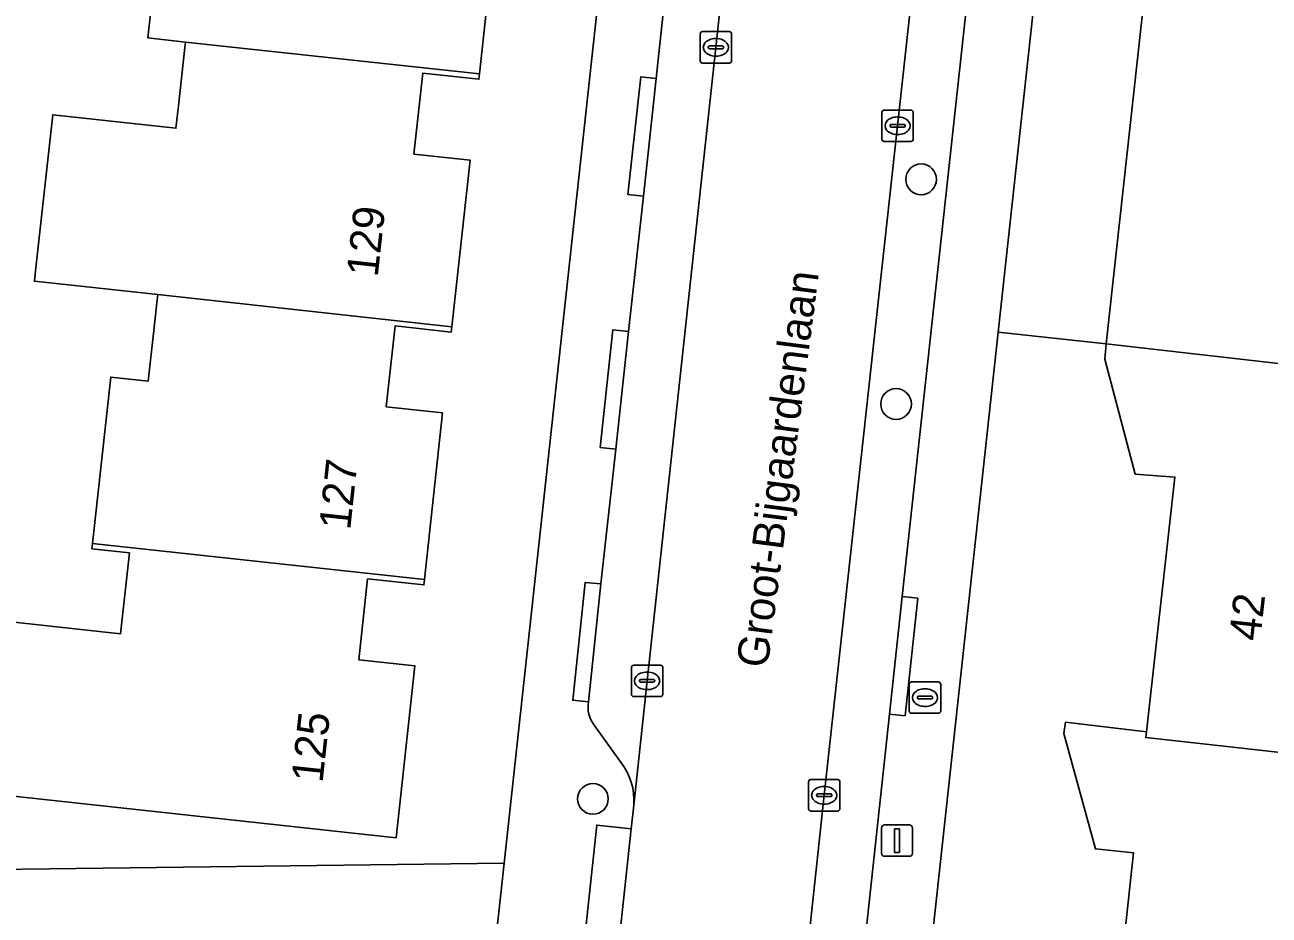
# Model space of a CAD drawing. Extents: x 160732 to 162107, y 387428 to 388479.
# Drawn here: x 162001.79 to 162041.42, y 387849.26 to 387877.61 of the extents above; entities that cross this region are included whole.
import ezdxf

# ---------------------------------------------------------------- set-up
doc = ezdxf.new("R2010")
doc.units = 0
for name, color, linetype in [('IMGEO_Boom', 7, 'Continuous'), ('IMGEO_Brandkraan', 7, 'Continuous'), ('IMGEO_Erf', 7, 'Continuous'), ('IMGEO_Groenvoorziening', 7, 'Continuous'), ('IMGEO_Kolk', 7, 'Continuous'), ('IMGEO_Lichtmast', 7, 'Continuous'), ('IMGEO_Openbare_ruimte_label', 7, 'Continuous'), ('IMGEO_Pand', 7, 'Continuous'), ('IMGEO_Pand_nummerreeks', 7, 'Continuous'), ('IMGEO_Parkeervlak_open', 7, 'Continuous'), ('IMGEO_Rijbaan_lokaal_open', 7, 'Continuous'), ('IMGEO_Voetpad_open', 7, 'Continuous')]:
    doc.layers.add(name, color=color, linetype=linetype)

msp = doc.modelspace()

# ---------------------------------------------------------------- linework, layer by layer
at = {"layer": 'IMGEO_Boom'}
for centre in [(162030.336, 387872.695), (162029.537, 387865.54), (162019.881, 387852.965)]:
    msp.add_circle(centre, 0.489, dxfattribs=at)
at = {"layer": 'IMGEO_Brandkraan'}
for p, q in [((162029.958, 387855.763), (162029.958, 387856.615)), ((162030.033, 387856.689), (162030.885, 387856.689)), ((162030.446, 387856.469), (162030.471, 387856.469)), ((162030.959, 387856.615), (162030.959, 387855.763)), ((162030.217, 387856.183), (162030.217, 387856.195)), ((162030.655, 387856.146), (162030.257, 387856.146)), ((162030.26, 387856.232), (162030.658, 387856.232)), ((162030.701, 387856.195), (162030.701, 387856.183)), ((162030.885, 387855.689), (162030.033, 387855.689)), ((162030.469, 387855.909), (162030.444, 387855.909))]:
    msp.add_line(p, q, dxfattribs=at)
for points in [[(162029.958, 387855.763), (162029.958, 387856.615)], [(162030.033, 387856.689), (162030.885, 387856.689)], [(162030.959, 387856.615), (162030.959, 387855.763)], [(162030.885, 387855.689), (162030.033, 387855.689)]]:
    msp.add_lwpolyline(points, dxfattribs=at)
for centre, radius, start, end in [((162030.035, 387856.613), 0.0765, 91.552, 178.448), ((162030.035, 387856.613), 0.0765, 91.552, 178.448), ((162030.883, 387856.613), 0.0765, 1.552, 88.448), ((162030.883, 387856.613), 0.0765, 1.552, 88.448), ((162030.257, 387856.192), 0.0403, 85.8775, 175.7526), ((162030.254, 387856.182), 0.0366, 178.938, 274.7102), ((162030.658, 387856.189), 0.043, 264.8664, 352.4533), ((162030.662, 387856.194), 0.0386, 1.7309, 96.639), ((162030.035, 387855.765), 0.0765, 181.552, 268.448), ((162030.035, 387855.765), 0.0765, 181.552, 268.448), ((162030.883, 387855.765), 0.0765, 271.552, 358.448), ((162030.883, 387855.765), 0.0765, 271.552, 358.448)]:
    msp.add_arc(centre, radius, start, end, dxfattribs=at)
for centre, major_axis, ratio, start_param, end_param in [((162030.445, 387856.189), (-0.387, 0.002), 0.722429, 4.712389, 7.853982), ((162030.47, 387856.189), (-0.39, 0.002), 0.717154, 1.570796, 4.712389)]:
    msp.add_ellipse(centre, major_axis=major_axis, ratio=ratio, start_param=start_param, end_param=end_param, dxfattribs=at)
at = {"layer": 'IMGEO_Erf'}
for points in [[(162000, 387850.7), (162017.051, 387850.917), (162021.522, 387891.968)], [(162000.658, 387858.68), (162004.834, 387858.224), (162005.116, 387860.799), (162003.924, 387860.93), (162003.943, 387861.099), (162004.523, 387866.398), (162005.716, 387866.268), (162005.872, 387867.689), (162005.999, 387868.853), (162006.018, 387869.024), (162002.092, 387869.452), (162002.128, 387869.781), (162002.672, 387874.751), (162006.599, 387874.322), (162006.678, 387875.041), (162006.881, 387876.897), (162006.9, 387877.068), (162005.708, 387877.197), (162006.288, 387882.496)], [(162016.843, 387881.361), (162016.266, 387876.051), (162016.248, 387875.882), (162014.459, 387876.076), (162014.179, 387873.501), (162015.968, 387873.306), (162015.387, 387868.001), (162015.369, 387867.832), (162013.578, 387868.026), (162013.298, 387865.451), (162015.087, 387865.256), (162014.513, 387859.946), (162014.495, 387859.777), (162012.701, 387859.971), (162012.421, 387857.396), (162014.21, 387857.201), (162013.615, 387851.724), (162000.059, 387853.204)], [(162036.232, 387843.183), (162037.1, 387851.242), (162035.888, 387851.369), (162034.881, 387855.042), (162034.93, 387855.404), (162037.513, 387855.1), (162038.419, 387863.211), (162037.155, 387863.306), (162036.184, 387866.97), (162036.235, 387867.453), (162032.794, 387867.828), (162028.892, 387832.06)]]:
    msp.add_lwpolyline(points, dxfattribs=at)
at = {"layer": 'IMGEO_Groenvoorziening'}
for points in [[(162036.235, 387867.453), (162037.651, 387880.405), (162034.207, 387880.781), (162032.794, 387867.828)], [(162044.517, 387866.514), (162045.932, 387879.512), (162040.194, 387880.131), (162037.651, 387880.405), (162036.235, 387867.453)]]:
    msp.add_lwpolyline(points, close=True, dxfattribs=at)
at = {"layer": 'IMGEO_Kolk'}
for p, q in [((162023.298, 387876.473), (162023.298, 387877.325)), ((162023.373, 387877.399), (162024.225, 387877.399)), ((162023.786, 387877.179), (162023.811, 387877.179)), ((162024.299, 387877.325), (162024.299, 387876.473)), ((162023.557, 387876.893), (162023.557, 387876.905)), ((162023.995, 387876.856), (162023.597, 387876.856)), ((162023.6, 387876.942), (162023.998, 387876.942)), ((162024.041, 387876.905), (162024.041, 387876.893)), ((162024.225, 387876.399), (162023.373, 387876.399)), ((162023.809, 387876.619), (162023.784, 387876.619)), ((162029.086, 387873.977), (162029.086, 387874.829)), ((162029.161, 387874.903), (162030.013, 387874.903)), ((162029.574, 387874.683), (162029.599, 387874.683)), ((162030.087, 387874.829), (162030.087, 387873.977)), ((162029.345, 387874.397), (162029.345, 387874.409)), ((162029.783, 387874.36), (162029.385, 387874.36)), ((162029.388, 387874.446), (162029.786, 387874.446)), ((162029.829, 387874.409), (162029.829, 387874.397)), ((162030.013, 387873.903), (162029.161, 387873.903)), ((162029.597, 387874.123), (162029.572, 387874.123)), ((162021.106, 387856.297), (162021.106, 387857.149)), ((162021.181, 387857.223), (162022.033, 387857.223)), ((162021.594, 387857.003), (162021.619, 387857.003)), ((162022.107, 387857.149), (162022.107, 387856.297)), ((162021.365, 387856.717), (162021.365, 387856.729)), ((162021.803, 387856.68), (162021.405, 387856.68)), ((162021.408, 387856.766), (162021.806, 387856.766)), ((162021.849, 387856.729), (162021.849, 387856.717)), ((162022.033, 387856.223), (162021.181, 387856.223)), ((162021.617, 387856.443), (162021.592, 387856.443)), ((162026.748, 387852.652), (162026.748, 387853.504)), ((162026.823, 387853.578), (162027.675, 387853.578)), ((162027.236, 387853.358), (162027.261, 387853.358)), ((162027.749, 387853.504), (162027.749, 387852.652)), ((162027.007, 387853.072), (162027.007, 387853.084)), ((162027.445, 387853.035), (162027.047, 387853.035)), ((162027.05, 387853.121), (162027.448, 387853.121)), ((162027.491, 387853.084), (162027.491, 387853.072)), ((162027.675, 387852.578), (162026.823, 387852.578)), ((162027.259, 387852.798), (162027.234, 387852.798))]:
    msp.add_line(p, q, dxfattribs=at)
for points in [[(162023.298, 387876.473), (162023.298, 387877.325)], [(162023.373, 387877.399), (162024.225, 387877.399)], [(162024.299, 387877.325), (162024.299, 387876.473)], [(162024.225, 387876.399), (162023.373, 387876.399)], [(162029.086, 387873.977), (162029.086, 387874.829)], [(162029.161, 387874.903), (162030.013, 387874.903)], [(162030.087, 387874.829), (162030.087, 387873.977)], [(162030.013, 387873.903), (162029.161, 387873.903)], [(162021.106, 387856.297), (162021.106, 387857.149)], [(162021.181, 387857.223), (162022.033, 387857.223)], [(162022.107, 387857.149), (162022.107, 387856.297)], [(162022.033, 387856.223), (162021.181, 387856.223)], [(162026.748, 387852.652), (162026.748, 387853.504)], [(162026.823, 387853.578), (162027.675, 387853.578)], [(162027.749, 387853.504), (162027.749, 387852.652)], [(162027.675, 387852.578), (162026.823, 387852.578)]]:
    msp.add_lwpolyline(points, dxfattribs=at)
for centre, radius, start, end in [((162023.375, 387877.323), 0.0765, 91.552, 178.448), ((162023.375, 387877.323), 0.0765, 91.552, 178.448), ((162024.223, 387877.323), 0.0765, 1.552, 88.448), ((162024.223, 387877.323), 0.0765, 1.552, 88.448), ((162023.597, 387876.902), 0.0403, 85.8775, 175.7526), ((162023.594, 387876.892), 0.0366, 178.938, 274.7102), ((162023.998, 387876.899), 0.043, 264.8664, 352.4533), ((162024.002, 387876.904), 0.0386, 1.7309, 96.639), ((162023.375, 387876.475), 0.0765, 181.552, 268.448), ((162023.375, 387876.475), 0.0765, 181.552, 268.448), ((162024.223, 387876.475), 0.0765, 271.552, 358.448), ((162024.223, 387876.475), 0.0765, 271.552, 358.448), ((162029.163, 387874.827), 0.0765, 91.552, 178.448), ((162029.163, 387874.827), 0.0765, 91.552, 178.448), ((162030.011, 387874.827), 0.0765, 1.552, 88.448), ((162030.011, 387874.827), 0.0765, 1.552, 88.448), ((162029.385, 387874.406), 0.0403, 85.8775, 175.7526), ((162029.382, 387874.396), 0.0366, 178.938, 274.7102), ((162029.786, 387874.403), 0.043, 264.8664, 352.4533), ((162029.79, 387874.408), 0.0386, 1.7309, 96.639), ((162029.163, 387873.979), 0.0765, 181.552, 268.448), ((162029.163, 387873.979), 0.0765, 181.552, 268.448), ((162030.011, 387873.979), 0.0765, 271.552, 358.448), ((162030.011, 387873.979), 0.0765, 271.552, 358.448), ((162021.183, 387857.147), 0.0765, 91.552, 178.448), ((162021.183, 387857.147), 0.0765, 91.552, 178.448), ((162022.031, 387857.147), 0.0765, 1.552, 88.448), ((162022.031, 387857.147), 0.0765, 1.552, 88.448), ((162021.405, 387856.726), 0.0403, 85.8775, 175.7526), ((162021.402, 387856.716), 0.0366, 178.938, 274.7102), ((162021.806, 387856.723), 0.043, 264.8664, 352.4533), ((162021.81, 387856.728), 0.0386, 1.7309, 96.639), ((162021.183, 387856.299), 0.0765, 181.552, 268.448), ((162021.183, 387856.299), 0.0765, 181.552, 268.448), ((162022.031, 387856.299), 0.0765, 271.552, 358.448), ((162022.031, 387856.299), 0.0765, 271.552, 358.448), ((162026.825, 387853.502), 0.0765, 91.552, 178.448), ((162026.825, 387853.502), 0.0765, 91.552, 178.448), ((162027.673, 387853.502), 0.0765, 1.552, 88.448), ((162027.673, 387853.502), 0.0765, 1.552, 88.448), ((162027.047, 387853.081), 0.0403, 85.8775, 175.7526), ((162027.044, 387853.071), 0.0366, 178.938, 274.7102), ((162027.448, 387853.078), 0.043, 264.8664, 352.4533), ((162027.452, 387853.083), 0.0386, 1.7309, 96.639), ((162026.825, 387852.654), 0.0765, 181.552, 268.448), ((162026.825, 387852.654), 0.0765, 181.552, 268.448), ((162027.673, 387852.654), 0.0765, 271.552, 358.448), ((162027.673, 387852.654), 0.0765, 271.552, 358.448)]:
    msp.add_arc(centre, radius, start, end, dxfattribs=at)
for centre, major_axis, ratio, start_param, end_param in [((162023.785, 387876.899), (-0.387, 0.002), 0.722429, 4.712389, 7.853982), ((162023.81, 387876.899), (-0.39, 0.002), 0.717154, 1.570796, 4.712389), ((162029.573, 387874.403), (-0.387, 0.002), 0.722429, 4.712389, 7.853982), ((162029.598, 387874.403), (-0.39, 0.002), 0.717154, 1.570796, 4.712389), ((162021.593, 387856.723), (-0.387, 0.002), 0.722429, 4.712389, 7.853982), ((162021.618, 387856.723), (-0.39, 0.002), 0.717154, 1.570796, 4.712389), ((162027.235, 387853.078), (-0.387, 0.002), 0.722429, 4.712389, 7.853982), ((162027.26, 387853.078), (-0.39, 0.002), 0.717154, 1.570796, 4.712389)]:
    msp.add_ellipse(centre, major_axis=major_axis, ratio=ratio, start_param=start_param, end_param=end_param, dxfattribs=at)
at = {"layer": 'IMGEO_Lichtmast'}
for p, q in [((162029.172, 387852.135), (162029.962, 387852.135)), ((162029.962, 387852.135), (162029.172, 387852.135)), ((162029.072, 387851.235), (162029.072, 387852.035)), ((162029.072, 387852.035), (162029.072, 387851.235)), ((162030.062, 387852.035), (162030.062, 387851.235)), ((162030.062, 387851.235), (162030.062, 387852.035)), ((162029.962, 387851.135), (162029.172, 387851.135)), ((162029.172, 387851.135), (162029.962, 387851.135))]:
    msp.add_line(p, q, dxfattribs=at)
msp.add_lwpolyline([(162029.492, 387852.01), (162029.642, 387852.01), (162029.642, 387851.26), (162029.492, 387851.26), (162029.492, 387852.01)], dxfattribs=at)
for centre, start, end in [((162029.172, 387852.035), 90, 180), ((162029.172, 387852.035), 90, 180), ((162029.962, 387852.035), 0, 90), ((162029.962, 387852.035), 360, 90), ((162029.172, 387851.235), 180, 270), ((162029.172, 387851.235), 180, 270), ((162029.962, 387851.235), 270, 0), ((162029.962, 387851.235), 270, 0)]:
    msp.add_arc(centre, 0.1, start, end, dxfattribs=at)
at = {"layer": 'IMGEO_Pand'}
for points in [[(162015.334, 387884.131), (162017.129, 387883.936), (162017.147, 387884.105), (162007.782, 387885.113), (162007.763, 387884.941), (162007.481, 387882.366), (162006.288, 387882.496), (162005.708, 387877.197), (162006.9, 387877.068), (162016.266, 387876.051), (162016.843, 387881.361), (162015.054, 387881.556)], [(162014.459, 387876.076), (162016.248, 387875.882), (162016.266, 387876.051), (162006.9, 387877.068), (162006.881, 387876.897), (162006.678, 387875.041), (162006.599, 387874.322), (162002.672, 387874.751), (162002.128, 387869.781), (162002.092, 387869.452), (162006.018, 387869.024), (162015.387, 387868.001), (162015.968, 387873.306), (162014.179, 387873.501)], [(162013.578, 387868.026), (162015.369, 387867.832), (162015.387, 387868.001), (162006.018, 387869.024), (162005.999, 387868.853), (162005.872, 387867.689), (162005.716, 387866.268), (162004.523, 387866.398), (162003.943, 387861.099), (162014.513, 387859.946), (162015.087, 387865.256), (162013.298, 387865.451)], [(162044.517, 387866.514), (162036.235, 387867.453), (162036.184, 387866.97), (162037.155, 387863.306), (162038.419, 387863.211), (162037.513, 387855.1), (162037.493, 387854.921), (162043.881, 387854.207), (162045.212, 387866.435)], [(162000.603, 387858.175), (162000.059, 387853.204), (162013.615, 387851.724), (162014.21, 387857.201), (162012.421, 387857.396), (162012.701, 387859.971), (162014.495, 387859.777), (162014.513, 387859.946), (162003.943, 387861.099), (162003.924, 387860.93), (162005.116, 387860.799), (162004.834, 387858.224), (162000.658, 387858.68)], [(162043.881, 387854.207), (162037.493, 387854.921), (162037.513, 387855.1), (162034.93, 387855.404), (162034.881, 387855.042), (162035.888, 387851.369), (162037.1, 387851.242), (162036.232, 387843.183), (162036.213, 387843.004), (162042.586, 387842.317)]]:
    msp.add_lwpolyline(points, close=True, dxfattribs=at)
at = {"layer": 'IMGEO_Parkeervlak_open'}
for points in [[(162038.814, 387959.046), (162034.593, 387920.323), (162033.61, 387911.29), (162031.917, 387895.736), (162029.582, 387874.404), (162027.244, 387853.078), (162025.156, 387833.593)], [(162028.47, 387847.699), (162029.33, 387855.663), (162029.729, 387859.412), (162032.119, 387881.325), (162032.527, 387885.067), (162033.443, 387893.536), (162033.855, 387897.275), (162034.781, 387905.249), (162035.188, 387908.99), (162035.412, 387911.084), (162036.039, 387916.952), (162036.43, 387920.701), (162038.797, 387942.624)], [(162021.184, 387852.769), (162021.604, 387856.723), (162023.796, 387876.899), (162026.013, 387897.41), (162026.903, 387905.249)], [(162024.751, 387902.211), (162023.673, 387892.264), (162023.278, 387888.479), (162022.765, 387883.927), (162022.35, 387880.181), (162021.901, 387875.91), (162021.493, 387872.158), (162021.016, 387867.851), (162020.612, 387864.105), (162020.13, 387859.809), (162019.738, 387856.052)], [(162019.924, 387855.311), (162020.761, 387854.147)]]:
    msp.add_lwpolyline(points, dxfattribs=at)
for centre, radius, start, end in [((162020.672, 387855.893), 0.948, 170.319, 217.8626), ((162019.205, 387852.916), 1.984, 355.7641, 38.3654)]:
    msp.add_arc(centre, radius, start, end, dxfattribs=at)
at = {"layer": 'IMGEO_Rijbaan_lokaal_open'}
for points in [[(162025.156, 387833.593), (162027.244, 387853.078), (162029.582, 387874.404), (162031.917, 387895.736), (162033.61, 387911.29), (162034.593, 387920.323), (162038.814, 387959.046)], [(162030.47, 387937.926), (162028.744, 387922.043), (162027.935, 387914.276), (162027.862, 387913.708), (162027.674, 387911.969), (162027.109, 387906.74), (162026.903, 387905.249), (162026.013, 387897.41), (162023.796, 387876.899), (162021.604, 387856.723), (162021.184, 387852.769), (162021.097, 387852.011), (162020.369, 387845.191)]]:
    msp.add_lwpolyline(points, dxfattribs=at)
msp.add_lwpolyline([(162000, 387846.33), (162016.574, 387846.529), (162017.051, 387850.917), (162000, 387850.7), (161943.399, 387849.969), (161940.111, 387849.997), (161934.781, 387849.918), (161933.018, 387850.878), (161932.519, 387845.484), (161935.833, 387845.538), (161938.996, 387845.573), (161943.53, 387845.645), (161944.431, 387845.655), (161948.928, 387845.705), (161958.291, 387845.831), (161962.811, 387845.883), (161963.706, 387845.9), (161968.229, 387845.939), (161977.88, 387846.067), (161982.394, 387846.124), (161983.301, 387846.142), (161987.821, 387846.184), (161992.529, 387846.24)], close=True, dxfattribs=at)
at = {"layer": 'IMGEO_Voetpad_open'}
for points in [[(162028.209, 387953.505), (162023.785, 387912.414), (162023.267, 387908.03), (162022.912, 387905.835), (162021.653, 387894.082), (162021.522, 387891.968), (162017.051, 387850.917), (162016.574, 387846.529), (162016.213, 387844.358), (162014.832, 387831.536), (162014.724, 387829.456), (162010.24, 387788.363), (162012.257, 387785.712)], [(162038.797, 387942.624), (162036.43, 387920.701), (162036.927, 387920.65), (162036.536, 387916.901), (162036.039, 387916.952), (162035.412, 387911.084), (162035.188, 387908.99), (162035.685, 387908.936), (162035.278, 387905.195), (162034.781, 387905.249), (162033.855, 387897.275), (162034.351, 387897.221), (162033.939, 387893.482), (162033.443, 387893.536), (162032.527, 387885.067), (162033.024, 387885.013), (162032.615, 387881.271), (162032.119, 387881.325), (162029.729, 387859.412), (162030.226, 387859.36), (162029.827, 387855.611), (162029.33, 387855.663), (162028.47, 387847.699)], [(162024.115, 387788.934), (162026.05, 387806.406), (162027.495, 387819.45), (162028.892, 387832.06), (162032.794, 387867.828), (162034.207, 387880.781), (162036.857, 387905.078), (162037.481, 387910.847), (162039.462, 387929.159), (162040.87, 387942.169)], [(162019.738, 387856.052), (162019.241, 387856.103), (162019.633, 387859.86), (162020.13, 387859.809), (162020.612, 387864.105), (162020.115, 387864.158), (162020.519, 387867.904), (162021.016, 387867.851), (162021.493, 387872.158), (162020.996, 387872.212), (162021.404, 387875.964), (162021.901, 387875.91), (162022.35, 387880.181), (162021.854, 387880.236), (162022.269, 387883.982), (162022.765, 387883.927), (162023.278, 387888.479), (162022.781, 387888.53), (162023.176, 387892.315), (162023.673, 387892.264), (162024.751, 387902.211)], [(162020.761, 387854.147), (162019.924, 387855.311)], [(162020.299, 387844.574), (162020.369, 387845.191), (162019.275, 387845.308), (162020.003, 387852.128), (162021.097, 387852.011), (162021.184, 387852.769)]]:
    msp.add_lwpolyline(points, dxfattribs=at)
for points in [[(162021.493, 387872.158), (162021.901, 387875.91), (162021.404, 387875.964), (162020.996, 387872.212)], [(162021.016, 387867.851), (162020.519, 387867.904), (162020.115, 387864.158), (162020.612, 387864.105)], [(162020.13, 387859.809), (162019.633, 387859.86), (162019.241, 387856.103), (162019.738, 387856.052)], [(162029.33, 387855.663), (162029.827, 387855.611), (162030.226, 387859.36), (162029.729, 387859.412)], [(162021.097, 387852.011), (162020.003, 387852.128), (162019.275, 387845.308), (162020.369, 387845.191)]]:
    msp.add_lwpolyline(points, close=True, dxfattribs=at)
for centre, radius, start, end in [((162020.672, 387855.893), 0.948, 170.319, 217.8626), ((162019.205, 387852.916), 1.984, 355.7641, 38.3654)]:
    msp.add_arc(centre, radius, start, end, dxfattribs=at)

# ---------------------------------------------------------------- texts
at = {"layer": 'IMGEO_Openbare_ruimte_label'}
msp.add_text('Groot-Bijgaardenlaan', height=1, rotation=82.5908, dxfattribs=at).set_placement((162025.442, 387857.107))
at = {"layer": 'IMGEO_Pand_nummerreeks'}
for s, rotation, p in [('129', 83.755, (162013.024, 387869.563)), ('127', 83.8352, (162012.148, 387861.507)), ('42', 83.6265, (162041.133, 387857.968)), ('125', 83.7999, (162011.267, 387853.455))]:
    msp.add_text(s, height=1, rotation=rotation, dxfattribs=at).set_placement(p)

doc.saveas('drawing.dxf')
